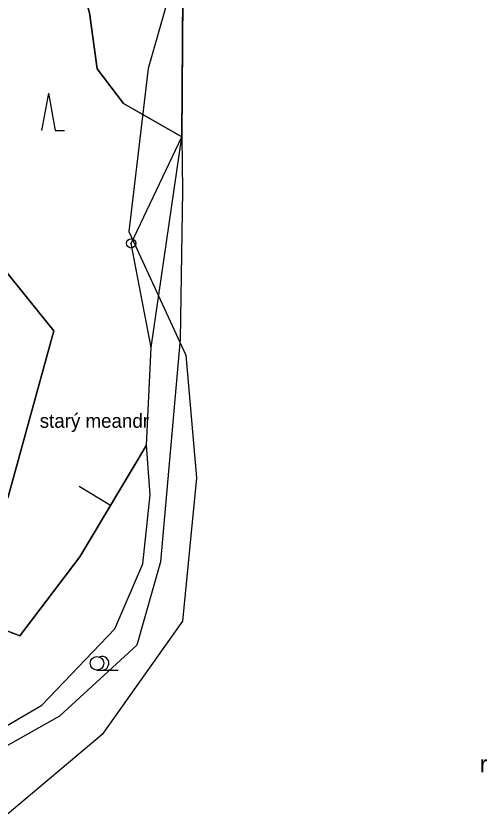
# Model space of a CAD drawing. Extents: x -495905 to -478420, y -1113297 to -1107716.
# Drawn here: x -479695.3 to -479594.4, y -1112599.2 to -1112428.2 of the extents above; entities that cross this region are included whole.
import ezdxf

# ---------------------------------------------------------------- set-up
doc = ezdxf.new("R2010")
doc.units = 0
for name, color, linetype in [('LES', 7, 'Continuous'), ('ODVODNĚNÍ PLOŠNÉ', 7, 'Continuous'), ('ttp', 7, 'Continuous'), ('zamereni', 7, 'Continuous')]:
    doc.layers.add(name, color=color, linetype=linetype)

msp = doc.modelspace()

# ---------------------------------------------------------------- linework, layer by layer
at = {"layer": 'LES'}
for points in [[(-479694.84, -1112423.24), (-479733.17, -1112418.44), (-479729.16, -1112443.73), (-479687.23, -1112495.74), (-479696.99, -1112531.25), (-479705.74, -1112544.56), (-479706.77, -1112556.27), (-479694.52, -1112561.06), (-479681.62, -1112544.11), (-479667.37, -1112520.2), (-479666.35, -1112499.26), (-479659.8, -1112454.14), (-479672.3, -1112446.99), (-479677.89, -1112439.56), (-479679.57, -1112427.57), (-479683.99, -1112411.66), (-479688.3, -1112410.88), (-479694.84, -1112423.24)], [(-479681.62, -1112544.11), (-479694.52, -1112561.06), (-479706.77, -1112556.27), (-479711.75, -1112566.33), (-479750.01, -1112587.86), (-479752.6, -1112594.27), (-479741.01, -1112602.5), (-479714.47, -1112590.31), (-479689.77, -1112575.93), (-479674.12, -1112559.54), (-479668.17, -1112545.66), (-479666.54, -1112530.84), (-479667.37, -1112520.2), (-479681.62, -1112544.11)]]:
    msp.add_lwpolyline(points, dxfattribs=at)
at = {"layer": 'ODVODNĚNÍ PLOŠNÉ'}
msp.add_lwpolyline([(-479715.61, -1112275.89), (-479671.96, -1112297.49), (-479628.6, -1112320.34), (-479640.77, -1112352.44), (-479655.25, -1112398.2), (-479667.01, -1112439.48), (-479671.16, -1112474.45), (-479658.96, -1112500.9), (-479656.67, -1112527.22), (-479659.64, -1112557.9), (-479676.84, -1112582.17), (-479699.97, -1112601.61)], dxfattribs=at)
at = {"layer": 'ttp'}
for points in [[(-479733.17, -1112418.44), (-479694.84, -1112423.24), (-479688.3, -1112410.88), (-479683.99, -1112411.66), (-479679.57, -1112427.57), (-479677.89, -1112439.56), (-479672.3, -1112446.99), (-479659.8, -1112454.14), (-479659.39, -1112392.47), (-479688.31, -1112394.34), (-479688.13, -1112387.96), (-479666.5, -1112384.26), (-479655.72, -1112383.11), (-479645.87, -1112364.04), (-479643.33, -1112357.05), (-479650.17, -1112356.15)], [(-479729.16, -1112443.73), (-479725.63, -1112490.56), (-479728.14, -1112517.16), (-479732.09, -1112538.08), (-479737.4, -1112558.44), (-479742.78, -1112576.87), (-479750.01, -1112587.86), (-479711.75, -1112566.33), (-479706.77, -1112556.27), (-479705.74, -1112544.56), (-479696.99, -1112531.25), (-479687.23, -1112495.74), (-479729.16, -1112443.73)]]:
    msp.add_lwpolyline(points, dxfattribs=at)
at = {"layer": 'zamereni'}
for p, q in [((-479659.39, -1112392.47), (-479659.8, -1112454.14)), ((-479677.89, -1112439.56), (-479679.57, -1112427.57)), ((-479672.3, -1112446.99), (-479677.89, -1112439.56)), ((-479687.23, -1112495.74), (-479729.16, -1112443.73)), ((-479688.35, -1112444.78), (-479689.82, -1112452.78)), ((-479688.35, -1112444.78), (-479686.89, -1112452.78)), ((-479672.3, -1112446.99), (-479659.8, -1112454.14)), ((-479686.89, -1112452.78), (-479684.89, -1112452.78)), ((-479670.66, -1112476.97), (-479659.8, -1112454.14)), ((-479659.8, -1112454.14), (-479659.66, -1112465.74)), ((-479659.66, -1112465.74), (-479660.12, -1112497.52)), ((-479666.35, -1112499.26), (-479670.66, -1112476.97)), ((-479696.99, -1112531.25), (-479687.23, -1112495.74)), ((-479660.12, -1112497.52), (-479664.34, -1112545.2)), ((-479667.37, -1112520.2), (-479666.35, -1112499.26)), ((-479681.62, -1112544.11), (-479667.37, -1112520.2)), ((-479666.54, -1112530.84), (-479667.37, -1112520.2)), ((-479675.08, -1112533.14), (-479681.81, -1112529.03)), ((-479668.17, -1112545.66), (-479666.54, -1112530.84)), ((-479694.52, -1112561.06), (-479681.62, -1112544.11)), ((-479674.12, -1112559.54), (-479668.17, -1112545.66)), ((-479664.34, -1112545.2), (-479669.44, -1112563.08)), ((-479706.77, -1112556.27), (-479694.52, -1112561.06)), ((-479689.77, -1112575.93), (-479674.12, -1112559.54)), ((-479669.44, -1112563.08), (-479686.01, -1112578.29)), ((-479677.96, -1112568.42), (-479673.43, -1112568.42)), ((-479714.47, -1112590.31), (-479689.77, -1112575.93)), ((-479686.01, -1112578.29), (-479716.06, -1112595.12))]:
    msp.add_line(p, q, dxfattribs=at)
for centre, radius in [((-479670.66, -1112476.97), 1), ((-479670.66, -1112476.97), 0.0655), ((-479677.96, -1112566.95), 1.47)]:
    msp.add_circle(centre, radius, dxfattribs=at)
msp.add_arc((-479676.89, -1112566.95), 1.47, 270, 111.324, dxfattribs=at)

# ---------------------------------------------------------------- texts
for s, height, p in [('starý meandr', 3, (-479690.23, -1112516.49)), ('r', 3.6, (-479595.94, -1112590.31))]:
    msp.add_text(s, height=height, dxfattribs=at).set_placement(p)

doc.saveas('drawing.dxf')
